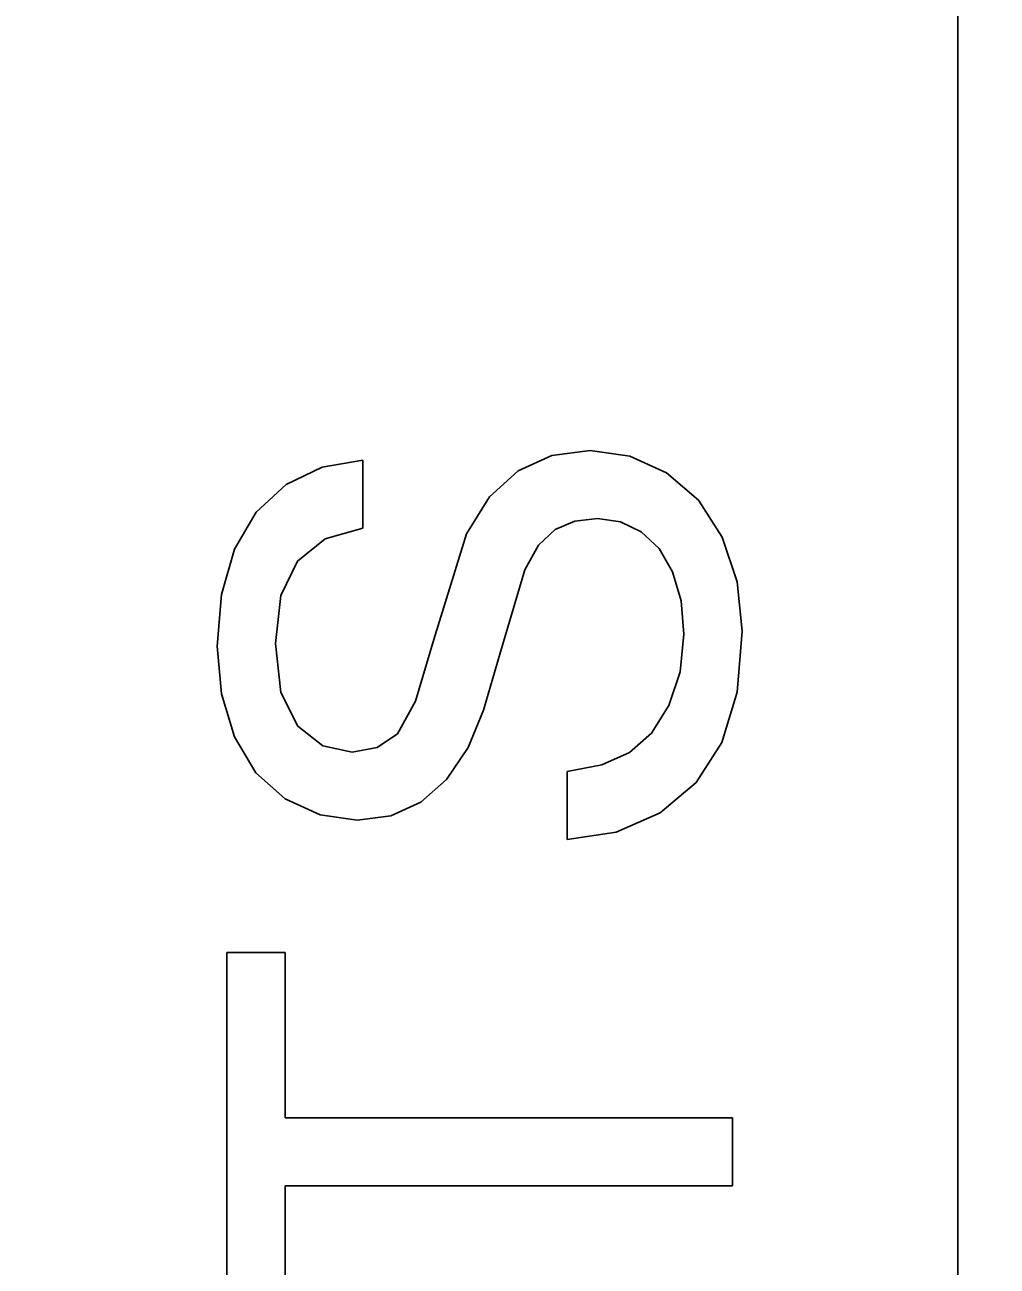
# Model space of a CAD drawing. Extents: x 99862 to 103151, y 100000 to 105076.
# Drawn here: x 100336.52 to 100364.81, y 101757.58 to 101793.69 of the extents above; entities that cross this region are included whole.
import ezdxf

# ---------------------------------------------------------------- set-up
doc = ezdxf.new("R2010")
doc.units = 0
for name, color, linetype in [('Level 10', 7, 'Continuous'), ('Level 11', 7, 'Continuous'), ('Level 12', 7, 'Continuous'), ('Level 19', 7, 'Continuous')]:
    doc.layers.add(name, color=color, linetype=linetype)

msp = doc.modelspace()

# ---------------------------------------------------------------- linework, layer by layer
at = {"layer": 'Level 10'}
msp.add_circle((100379.544, 101764.153), 90, dxfattribs=at)
at = {"layer": 'Level 11'}
for radius in [95.156, 94.688]:
    msp.add_circle((100379.544, 101764.153), radius, dxfattribs=at)
msp.add_arc((100379.544, 101764.153), 88.781, 66.72365, 173.27635, dxfattribs=at)
at = {"layer": 'Level 12'}
msp.add_circle((100379.544, 101764.153), 93.75, dxfattribs=at)
msp.add_arc((100379.609, 101764.153), 85.312, 66.12977, 171.30277, dxfattribs=at)
msp.add_open_spline([(100416.029, 101686), (100309.328, 101636.187), (100294.025, 101752.944), (100304.31, 101753.831), (100304.31, 101764.153), (100304.31, 101774.475), (100294.025, 101775.361), (100309.328, 101892.119), (100416.029, 101842.306), (100413.008, 101836.035), (100419.036, 101832.555), (100425.064, 101829.075), (100428.984, 101834.827), (100461.977, 101811.746), (100465.469, 101771.632), (100458.528, 101771.113), (100458.528, 101764.153), (100458.528, 101757.193), (100465.469, 101756.674), (100461.977, 101716.56), (100428.984, 101693.479), (100425.064, 101699.23), (100419.036, 101695.75), (100413.008, 101692.27), (100416.029, 101686)], degree=4, dxfattribs=at)
at = {"layer": 'Level 19'}
for p, q in [((100363.671, 101807.278), (100363.671, 101721.028)), ((100346.355, 101781.024), (100345.174, 101780.821)), ((100346.355, 101781.024), (100346.355, 101781.024)), ((100346.355, 101779.043), (100346.355, 101781.024)), ((100351.855, 101781.156), (100350.874, 101780.715)), ((100352.97, 101781.306), (100351.855, 101781.156)), ((100351.855, 101781.156), (100351.855, 101781.156)), ((100352.97, 101781.306), (100352.97, 101781.306)), ((100354.12, 101781.143), (100352.97, 101781.306)), ((100354.12, 101781.143), (100354.12, 101781.143)), ((100355.195, 101780.656), (100354.12, 101781.143)), ((100345.174, 101780.821), (100344.117, 101780.316)), ((100345.174, 101780.821), (100345.174, 101780.821)), ((100350.874, 101780.715), (100350.043, 101779.959)), ((100350.874, 101780.715), (100350.874, 101780.715)), ((100355.195, 101780.656), (100355.195, 101780.656)), ((100356.123, 101779.861), (100355.195, 101780.656)), ((100344.117, 101780.316), (100343.251, 101779.515)), ((100344.117, 101780.316), (100344.117, 101780.316)), ((100350.043, 101779.959), (100349.367, 101778.884)), ((100350.043, 101779.959), (100350.043, 101779.959)), ((100343.251, 101779.515), (100342.618, 101778.437)), ((100356.123, 101779.861), (100356.123, 101779.861)), ((100356.814, 101778.787), (100356.123, 101779.861)), ((100351.949, 101779.012), (100352.524, 101779.246)), ((100352.524, 101779.246), (100353.183, 101779.325)), ((100352.524, 101779.246), (100352.524, 101779.246)), ((100353.183, 101779.325), (100353.183, 101779.325)), ((100353.183, 101779.325), (100353.851, 101779.228)), ((100353.851, 101779.228), (100353.851, 101779.228)), ((100353.851, 101779.228), (100354.455, 101778.94)), ((100345.254, 101778.734), (100346.355, 101779.043)), ((100346.355, 101779.043), (100346.355, 101779.043)), ((100349.367, 101778.884), (100348.42, 101775.809)), ((100349.367, 101778.884), (100349.367, 101778.884)), ((100351.467, 101778.556), (100351.949, 101779.012)), ((100351.949, 101779.012), (100351.949, 101779.012)), ((100354.455, 101778.94), (100354.455, 101778.94)), ((100354.455, 101778.94), (100354.974, 101778.459)), ((100342.618, 101778.437), (100342.239, 101777.119)), ((100342.618, 101778.437), (100342.618, 101778.437)), ((100344.452, 101778.087), (100345.254, 101778.734)), ((100345.254, 101778.734), (100345.254, 101778.734)), ((100351.064, 101777.831), (100351.467, 101778.556)), ((100351.467, 101778.556), (100351.467, 101778.556)), ((100354.974, 101778.459), (100354.974, 101778.459)), ((100354.974, 101778.459), (100355.364, 101777.774)), ((100356.814, 101778.787), (100356.814, 101778.787)), ((100357.25, 101777.49), (100356.814, 101778.787)), ((100343.971, 101777.084), (100344.452, 101778.087)), ((100344.452, 101778.087), (100344.452, 101778.087)), ((100350.339, 101775.381), (100351.064, 101777.831)), ((100351.064, 101777.831), (100351.064, 101777.831)), ((100355.364, 101777.774), (100355.364, 101777.774)), ((100355.364, 101777.774), (100355.614, 101776.928)), ((100357.25, 101777.49), (100357.25, 101777.49)), ((100357.391, 101776.049), (100357.25, 101777.49)), ((100342.239, 101777.119), (100342.109, 101775.615)), ((100342.239, 101777.119), (100342.239, 101777.119)), ((100343.808, 101775.696), (100343.971, 101777.084)), ((100343.971, 101777.084), (100343.971, 101777.084)), ((100355.695, 101775.965), (100355.614, 101776.928)), ((100355.695, 101775.965), (100355.589, 101774.865)), ((100355.695, 101775.965), (100355.695, 101775.965)), ((100357.244, 101774.271), (100357.391, 101776.049)), ((100357.391, 101776.049), (100357.391, 101776.049)), ((100342.109, 101775.615), (100342.109, 101775.615)), ((100342.109, 101775.615), (100342.239, 101774.227)), ((100343.808, 101775.696), (100343.808, 101775.696)), ((100343.971, 101774.262), (100343.808, 101775.696)), ((100348.42, 101775.809), (100347.886, 101774.015)), ((100348.42, 101775.809), (100348.42, 101775.809)), ((100349.867, 101773.753), (100350.339, 101775.381)), ((100350.339, 101775.381), (100350.339, 101775.381)), ((100355.589, 101774.865), (100355.257, 101773.887)), ((100355.589, 101774.865), (100355.589, 101774.865)), ((100342.239, 101774.227), (100342.239, 101774.227)), ((100342.239, 101774.227), (100342.614, 101772.975)), ((100343.971, 101774.262), (100343.971, 101774.262)), ((100344.461, 101773.284), (100343.971, 101774.262)), ((100356.799, 101772.812), (100357.244, 101774.271)), ((100357.244, 101774.271), (100357.244, 101774.271)), ((100347.886, 101774.015), (100347.358, 101773.068)), ((100347.886, 101774.015), (100347.886, 101774.015)), ((100349.414, 101772.665), (100349.867, 101773.753)), ((100349.867, 101773.753), (100349.867, 101773.753)), ((100355.257, 101773.887), (100354.752, 101773.081)), ((100355.257, 101773.887), (100355.257, 101773.887)), ((100344.461, 101773.284), (100344.461, 101773.284)), ((100345.187, 101772.719), (100344.461, 101773.284)), ((100347.358, 101773.068), (100346.774, 101772.665)), ((100347.358, 101773.068), (100347.358, 101773.068)), ((100354.752, 101773.081), (100354.111, 101772.524)), ((100354.752, 101773.081), (100354.752, 101773.081)), ((100342.614, 101772.975), (100342.614, 101772.975)), ((100342.614, 101772.975), (100343.237, 101771.931)), ((100345.187, 101772.719), (100345.187, 101772.719)), ((100346.042, 101772.534), (100345.187, 101772.719)), ((100346.774, 101772.665), (100346.042, 101772.534)), ((100346.774, 101772.665), (100346.774, 101772.665)), ((100348.792, 101771.733), (100349.414, 101772.665)), ((100349.414, 101772.665), (100349.414, 101772.665)), ((100356.058, 101771.644), (100356.799, 101772.812)), ((100356.799, 101772.812), (100356.799, 101772.812)), ((100346.042, 101772.534), (100346.042, 101772.534)), ((100354.111, 101772.524), (100353.307, 101772.162)), ((100354.111, 101772.524), (100354.111, 101772.524)), ((100343.237, 101771.931), (100343.237, 101771.931)), ((100343.237, 101771.931), (100344.095, 101771.171)), ((100353.307, 101772.162), (100352.298, 101771.968)), ((100352.298, 101771.968), (100352.298, 101771.968)), ((100352.298, 101771.968), (100352.298, 101769.987)), ((100353.307, 101772.162), (100353.307, 101772.162)), ((100348.036, 101771.074), (100348.792, 101771.733)), ((100348.792, 101771.733), (100348.792, 101771.733)), ((100355.005, 101770.765), (100356.058, 101771.644)), ((100356.058, 101771.644), (100356.058, 101771.644)), ((100344.095, 101771.171), (100344.095, 101771.171)), ((100344.095, 101771.171), (100345.108, 101770.706)), ((100347.164, 101770.681), (100348.036, 101771.074)), ((100348.036, 101771.074), (100348.036, 101771.074)), ((100345.108, 101770.706), (100345.108, 101770.706)), ((100345.108, 101770.706), (100346.192, 101770.552)), ((100346.192, 101770.552), (100347.164, 101770.681)), ((100346.192, 101770.552), (100346.192, 101770.552)), ((100347.164, 101770.681), (100347.164, 101770.681)), ((100353.73, 101770.199), (100355.005, 101770.765)), ((100355.005, 101770.765), (100355.005, 101770.765)), ((100352.298, 101769.987), (100353.73, 101770.199)), ((100353.73, 101770.199), (100353.73, 101770.199)), ((100352.298, 101769.987), (100352.298, 101769.987)), ((100342.392, 101766.704), (100342.392, 101766.704)), ((100342.392, 101766.704), (100342.392, 101755.1)), ((100344.09, 101766.704), (100342.392, 101766.704)), ((100344.09, 101761.891), (100344.09, 101766.704)), ((100344.09, 101766.704), (100344.09, 101766.704)), ((100344.09, 101761.891), (100344.09, 101766.704)), ((100344.09, 101761.891), (100344.09, 101761.891)), ((100357.109, 101761.891), (100344.09, 101761.891)), ((100357.109, 101761.891), (100357.109, 101761.891)), ((100357.109, 101759.91), (100357.109, 101761.891)), ((100344.09, 101759.91), (100344.09, 101759.91)), ((100344.09, 101759.91), (100357.109, 101759.91)), ((100344.09, 101755.1), (100344.09, 101759.91)), ((100357.109, 101759.91), (100357.109, 101759.91))]:
    msp.add_line(p, q, dxfattribs=at)

doc.saveas('drawing.dxf')
